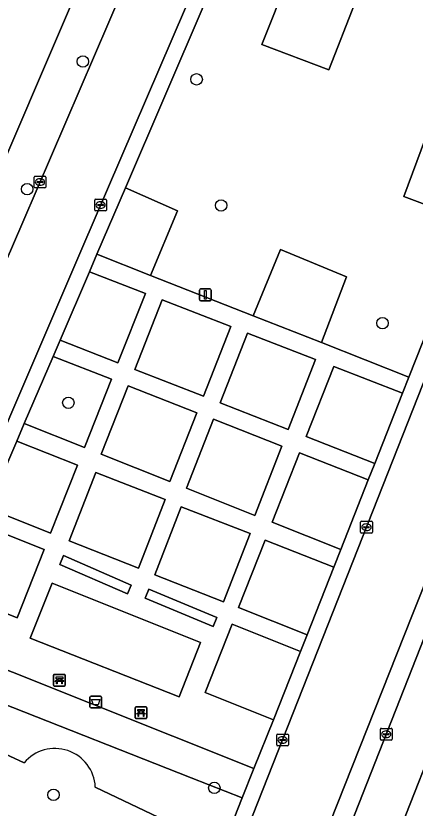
# Model space of a CAD drawing. Extents: x 159817 to 160765, y 380688 to 381638.
# Drawn here: x 160265.3 to 160299.4, y 381255 to 381322.6 of the extents above; entities that cross this region are included whole.
import ezdxf

# ---------------------------------------------------------------- set-up
doc = ezdxf.new("R2010")
doc.units = 0
for name, color, linetype in [('IMGEO_Afvalbak', 7, 'Continuous'), ('IMGEO_Bank', 7, 'Continuous'), ('IMGEO_Boom', 7, 'Continuous'), ('IMGEO_Erf', 7, 'Continuous'), ('IMGEO_Groenvoorziening', 7, 'Continuous'), ('IMGEO_Haag', 7, 'Continuous'), ('IMGEO_Kolk', 7, 'Continuous'), ('IMGEO_Parkeervlak_open', 7, 'Continuous'), ('IMGEO_Rijbaan_lokaal_open', 7, 'Continuous'), ('IMGEO_Terreindeel_halfverhard', 7, 'Continuous'), ('IMGEO_Verkeersbordpaal', 7, 'Continuous'), ('IMGEO_Voetpad_open', 7, 'Continuous')]:
    doc.layers.add(name, color=color, linetype=linetype)

msp = doc.modelspace()

# ---------------------------------------------------------------- linework, layer by layer
at = {"layer": 'IMGEO_Afvalbak'}
for p, q in [((160271.606, 381263.645), (160271.606, 381264.445)), ((160271.606, 381264.445), (160271.606, 381263.645)), ((160271.706, 381264.545), (160272.496, 381264.545)), ((160272.496, 381264.545), (160271.706, 381264.545)), ((160272.596, 381264.445), (160272.596, 381263.645)), ((160272.596, 381263.645), (160272.596, 381264.445)), ((160272.496, 381263.545), (160271.706, 381263.545)), ((160271.706, 381263.545), (160272.496, 381263.545))]:
    msp.add_line(p, q, dxfattribs=at)
msp.add_lwpolyline([(160271.749, 381264.259), (160272.453, 381264.259), (160272.304, 381263.789), (160271.898, 381263.789), (160271.749, 381264.259)], dxfattribs=at)
for centre, start, end in [((160271.706, 381264.445), 90, 180), ((160271.706, 381264.445), 90, 180), ((160272.496, 381264.445), 0, 90), ((160272.496, 381264.445), 360, 90), ((160271.706, 381263.645), 180, 270), ((160271.706, 381263.645), 180, 270), ((160272.496, 381263.645), 270, 0), ((160272.496, 381263.645), 270, 0)]:
    msp.add_arc(centre, 0.1, start, end, dxfattribs=at)
at = {"layer": 'IMGEO_Bank'}
for p, q in [((160268.499, 381265.479), (160268.499, 381266.32)), ((160268.499, 381266.32), (160268.499, 381265.479)), ((160268.574, 381266.404), (160269.415, 381266.404)), ((160269.415, 381266.404), (160268.574, 381266.404)), ((160269.499, 381266.329), (160269.499, 381265.488)), ((160269.499, 381265.488), (160269.499, 381266.329)), ((160269.424, 381265.404), (160268.583, 381265.404)), ((160268.583, 381265.404), (160269.424, 381265.404)), ((160269.196, 381265.802), (160268.803, 381265.802)), ((160268.808, 381265.91), (160268.808, 381266.016)), ((160268.852, 381266.016), (160268.852, 381265.91)), ((160269.14, 381266.022), (160268.858, 381266.022)), ((160268.858, 381265.904), (160269.14, 381265.904)), ((160269.146, 381265.91), (160269.146, 381266.016)), ((160269.19, 381266.016), (160269.19, 381265.91)), ((160275.467, 381262.705), (160275.467, 381263.546)), ((160275.467, 381263.546), (160275.467, 381262.705)), ((160275.542, 381263.63), (160276.383, 381263.63)), ((160276.383, 381263.63), (160275.542, 381263.63)), ((160276.467, 381263.555), (160276.467, 381262.714)), ((160276.467, 381262.714), (160276.467, 381263.555)), ((160276.164, 381263.028), (160275.771, 381263.028)), ((160275.776, 381263.136), (160275.776, 381263.242)), ((160275.82, 381263.242), (160275.82, 381263.136)), ((160276.108, 381263.248), (160275.826, 381263.248)), ((160275.826, 381263.13), (160276.108, 381263.13)), ((160276.114, 381263.136), (160276.114, 381263.242)), ((160276.158, 381263.242), (160276.158, 381263.136)), ((160276.392, 381262.63), (160275.551, 381262.63)), ((160275.551, 381262.63), (160276.392, 381262.63))]:
    msp.add_line(p, q, dxfattribs=at)
for points in [[(160268.802, 381266.022), (160268.716, 381266.022), (160268.716, 381266.183), (160269.279, 381266.183), (160269.279, 381266.022), (160269.196, 381266.022)], [(160268.746, 381265.802), (160268.604, 381265.802), (160268.716, 381265.904), (160268.802, 381265.904)], [(160268.796, 381265.795), (160268.796, 381265.588), (160268.753, 381265.588), (160268.753, 381265.795)], [(160269.196, 381265.904), (160269.279, 381265.904), (160269.391, 381265.802), (160269.252, 381265.802)], [(160269.246, 381265.795), (160269.246, 381265.588), (160269.202, 381265.588), (160269.202, 381265.795)], [(160275.77, 381263.248), (160275.684, 381263.248), (160275.684, 381263.409), (160276.247, 381263.409), (160276.247, 381263.248), (160276.164, 381263.248)], [(160275.714, 381263.028), (160275.572, 381263.028), (160275.684, 381263.13), (160275.77, 381263.13)], [(160275.764, 381263.021), (160275.764, 381262.814), (160275.721, 381262.814), (160275.721, 381263.021)], [(160276.164, 381263.13), (160276.247, 381263.13), (160276.359, 381263.028), (160276.22, 381263.028)], [(160276.214, 381263.021), (160276.214, 381262.814), (160276.17, 381262.814), (160276.17, 381263.021)]]:
    msp.add_lwpolyline(points, dxfattribs=at)
for centre, radius, start, end in [((160268.577, 381266.326), 0.0779, 92.4484, 184.28452), ((160268.577, 381266.326), 0.0779, 92.4484, 184.28452), ((160269.421, 381266.326), 0.0779, 2.4484, 94.28452), ((160269.421, 381266.326), 0.0779, 2.4484, 94.28452), ((160268.577, 381265.482), 0.0779, 182.4484, 274.28452), ((160268.577, 381265.482), 0.0779, 182.4484, 274.28452), ((160268.746, 381265.795), 0.00671, 2.89567, 87.10433), ((160268.803, 381265.795), 0.00671, 92.89567, 177.10433), ((160268.801, 381266.015), 0.00671, 2.89567, 87.10433), ((160268.801, 381265.911), 0.00671, 272.89567, 357.10433), ((160268.858, 381266.015), 0.00671, 92.89567, 177.10433), ((160268.858, 381265.911), 0.00671, 182.89567, 267.10433), ((160269.14, 381266.015), 0.00671, 2.89567, 87.10433), ((160269.14, 381265.911), 0.00671, 272.89567, 357.10433), ((160269.197, 381266.015), 0.00671, 92.89567, 177.10433), ((160269.197, 381265.911), 0.00671, 182.89567, 267.10433), ((160269.195, 381265.795), 0.00671, 2.89567, 87.10433), ((160269.252, 381265.795), 0.00671, 92.89567, 177.10433), ((160269.421, 381265.482), 0.0779, 272.4484, 4.28452), ((160269.421, 381265.482), 0.0779, 272.4484, 4.28452), ((160275.545, 381263.552), 0.0779, 92.4484, 184.28452), ((160275.545, 381263.552), 0.0779, 92.4484, 184.28452), ((160276.389, 381263.552), 0.0779, 2.4484, 94.28452), ((160276.389, 381263.552), 0.0779, 2.4484, 94.28452), ((160275.545, 381262.708), 0.0779, 182.4484, 274.28452), ((160275.545, 381262.708), 0.0779, 182.4484, 274.28452), ((160275.714, 381263.021), 0.00671, 2.89567, 87.10433), ((160275.771, 381263.021), 0.00671, 92.89567, 177.10433), ((160275.769, 381263.241), 0.00671, 2.89567, 87.10433), ((160275.769, 381263.137), 0.00671, 272.89567, 357.10433), ((160275.826, 381263.241), 0.00671, 92.89567, 177.10433), ((160275.826, 381263.137), 0.00671, 182.89567, 267.10433), ((160276.108, 381263.241), 0.00671, 2.89567, 87.10433), ((160276.108, 381263.137), 0.00671, 272.89567, 357.10433), ((160276.165, 381263.241), 0.00671, 92.89567, 177.10433), ((160276.165, 381263.137), 0.00671, 182.89567, 267.10433), ((160276.163, 381263.021), 0.00671, 2.89567, 87.10433), ((160276.22, 381263.021), 0.00671, 92.89567, 177.10433), ((160276.389, 381262.708), 0.0779, 272.4484, 4.28452), ((160276.389, 381262.708), 0.0779, 272.4484, 4.28452)]:
    msp.add_arc(centre, radius, start, end, dxfattribs=at)
at = {"layer": 'IMGEO_Boom'}
for centre in [(160271.006, 381318.7), (160280.714, 381317.174), (160266.243, 381307.8), (160282.805, 381306.415), (160296.589, 381296.368), (160269.766, 381289.579), (160268.495, 381256.119), (160282.228, 381256.712)]:
    msp.add_circle(centre, 0.489, dxfattribs=at)
at = {"layer": 'IMGEO_Erf'}
for points in [[(160295.966, 381384.153), (160289.614, 381386.877), (160287.184, 381381.211), (160284.845, 381375.755), (160282.505, 381370.299), (160280.207, 381364.941), (160277.867, 381359.485), (160275.528, 381354.03), (160273.188, 381348.574), (160270.849, 381343.119), (160268.51, 381337.664), (160266.17, 381332.208), (160263.83, 381326.752), (160261.491, 381321.297), (160259.151, 381315.841), (160256.764, 381310.274), (160263.116, 381307.549)], [(160302.786, 381250), (160303.405, 381251.569), (160305.694, 381257.372), (160307.998, 381263.215), (160302.836, 381265.248), (160296.834, 381250), (160292.437, 381238.829), (160282.201, 381212.828), (160287.303, 381210.745), (160289.675, 381216.759), (160291.963, 381222.561), (160294.252, 381228.362), (160296.54, 381234.164), (160298.829, 381239.967), (160301.117, 381245.769)]]:
    msp.add_lwpolyline(points, close=True, dxfattribs=at)
at = {"layer": 'IMGEO_Groenvoorziening'}
for points in [[(160327.681, 381364.751), (160321.709, 381367.163), (160324.123, 381372.682), (160329.863, 381370.275), (160335.491, 381384.517), (160311.657, 381394.179), (160274.636, 381307.919), (160279.077, 381305.951), (160276.769, 381300.449), (160285.55, 381296.997), (160287.869, 381302.661), (160293.501, 381300.328), (160291.365, 381294.711), (160298.844, 381291.771), (160304.091, 381305.049), (160298.398, 381307.165), (160300.615, 381313.142), (160306.429, 381310.967)], [(160291.992, 381317.994), (160294.247, 381323.73), (160288.576, 381325.961), (160286.283, 381320.136)], [(160291.992, 381317.994), (160286.283, 381320.136), (160288.576, 381325.961), (160294.247, 381323.73)], [(160304.091, 381305.049), (160306.429, 381310.967), (160300.615, 381313.142), (160298.398, 381307.165)], [(160276.769, 381300.449), (160279.077, 381305.951), (160274.636, 381307.919), (160272.201, 381302.245)], [(160291.365, 381294.711), (160293.501, 381300.328), (160287.869, 381302.661), (160285.55, 381296.997)], [(160276.347, 381298.906), (160271.563, 381300.759), (160269.055, 381294.916), (160274.001, 381292.98)], [(160283.637, 381296.085), (160277.767, 381298.357), (160275.426, 381292.423), (160281.293, 381290.127)], [(160290.879, 381293.28), (160285.071, 381295.529), (160282.721, 381289.567), (160288.542, 381287.289)], [(160273.449, 381291.585), (160268.464, 381293.537), (160266.003, 381287.803), (160271.143, 381285.758)], [(160298.304, 381290.405), (160292.419, 381292.683), (160290.056, 381286.696), (160295.93, 381284.397)], [(160280.741, 381288.727), (160274.875, 381291.025), (160272.572, 381285.189), (160278.431, 381282.858)], [(160287.994, 381285.885), (160282.169, 381288.167), (160279.852, 381282.292), (160285.687, 381279.971)], [(160270.542, 381284.238), (160265.357, 381286.3), (160262.899, 381280.571), (160268.252, 381278.453)], [(160295.376, 381282.993), (160289.504, 381285.294), (160287.17, 381279.381), (160293.027, 381277.05)], [(160278.03, 381281.318), (160272.115, 381283.632), (160269.827, 381277.786), (160275.742, 381275.471)], [(160285.284, 381278.418), (160279.404, 381280.703), (160277.142, 381274.882), (160283.021, 381272.597)], [(160267.699, 381277.055), (160262.31, 381279.199), (160259.84, 381273.444), (160265.396, 381271.235)], [(160292.429, 381275.535), (160286.573, 381277.864), (160284.3, 381272.103), (160290.157, 381269.786)], [(160269.353, 381276.533), (160269.027, 381275.781), (160274.807, 381273.274), (160275.134, 381274.026)], [(160276.631, 381273.658), (160276.319, 381272.908), (160282.12, 381270.496), (160282.432, 381271.245)], [(160289.589, 381268.347), (160283.737, 381270.675), (160281.442, 381264.856), (160287.291, 381262.532)], [(160257.027, 381266.942), (160263.914, 381264.002), (160280.242, 381257.583), (160284.608, 381255.87), (160285.593, 381258.382), (160258.053, 381269.345)]]:
    msp.add_lwpolyline(points, close=True, dxfattribs=at)
msp.add_lwpolyline([(160272.065, 381256.79), (160278.685, 381253.622), (160282.93, 381251.591), (160284.608, 381255.87), (160280.242, 381257.583), (160263.914, 381264.002), (160257.027, 381266.942), (160255.623, 381263.651), (160262.284, 381260.57), (160265.98, 381258.86)], dxfattribs=at)
msp.add_arc((160268.613, 381256.621), 3.456, 2.80441, 139.62095, dxfattribs=at)
at = {"layer": 'IMGEO_Haag'}
for points in [[(160275.134, 381274.026), (160269.353, 381276.533), (160269.027, 381275.781), (160274.807, 381273.274)], [(160282.432, 381271.245), (160276.631, 381273.658), (160276.319, 381272.908), (160282.12, 381270.496)]]:
    msp.add_lwpolyline(points, close=True, dxfattribs=at)
at = {"layer": 'IMGEO_Kolk'}
for p, q in [((160266.838, 381307.987), (160266.838, 381308.839)), ((160266.913, 381308.913), (160267.765, 381308.913)), ((160267.326, 381308.693), (160267.351, 381308.693)), ((160267.839, 381308.839), (160267.839, 381307.987)), ((160267.097, 381308.407), (160267.097, 381308.419)), ((160267.535, 381308.37), (160267.137, 381308.37)), ((160267.14, 381308.456), (160267.538, 381308.456)), ((160267.349, 381308.133), (160267.324, 381308.133)), ((160267.581, 381308.419), (160267.581, 381308.407)), ((160267.765, 381307.913), (160266.913, 381307.913)), ((160272.013, 381306.02), (160272.013, 381306.872)), ((160272.088, 381306.946), (160272.94, 381306.946)), ((160272.501, 381306.726), (160272.526, 381306.726)), ((160273.014, 381306.872), (160273.014, 381306.02)), ((160272.272, 381306.44), (160272.272, 381306.452)), ((160272.71, 381306.403), (160272.312, 381306.403)), ((160272.315, 381306.489), (160272.713, 381306.489)), ((160272.524, 381306.166), (160272.499, 381306.166)), ((160272.756, 381306.452), (160272.756, 381306.44)), ((160272.94, 381305.946), (160272.088, 381305.946)), ((160294.718, 381278.535), (160294.718, 381279.387)), ((160294.793, 381279.461), (160295.645, 381279.461)), ((160294.977, 381278.955), (160294.977, 381278.967)), ((160295.415, 381278.918), (160295.017, 381278.918)), ((160295.02, 381279.004), (160295.418, 381279.004)), ((160295.206, 381279.241), (160295.231, 381279.241)), ((160295.461, 381278.967), (160295.461, 381278.955)), ((160295.719, 381279.387), (160295.719, 381278.535)), ((160295.645, 381278.461), (160294.793, 381278.461)), ((160295.229, 381278.681), (160295.204, 381278.681)), ((160296.403, 381260.87), (160296.403, 381261.722)), ((160296.478, 381261.796), (160297.33, 381261.796)), ((160296.705, 381261.339), (160297.103, 381261.339)), ((160296.891, 381261.576), (160296.916, 381261.576)), ((160297.404, 381261.722), (160297.404, 381260.87)), ((160287.552, 381260.377), (160287.552, 381261.229)), ((160287.627, 381261.303), (160288.479, 381261.303)), ((160287.811, 381260.797), (160287.811, 381260.809)), ((160288.249, 381260.76), (160287.851, 381260.76)), ((160287.854, 381260.846), (160288.252, 381260.846)), ((160288.04, 381261.083), (160288.065, 381261.083)), ((160288.295, 381260.809), (160288.295, 381260.797)), ((160288.553, 381261.229), (160288.553, 381260.377)), ((160297.33, 381260.796), (160296.478, 381260.796)), ((160296.662, 381261.29), (160296.662, 381261.302)), ((160297.1, 381261.253), (160296.702, 381261.253)), ((160296.914, 381261.016), (160296.889, 381261.016)), ((160297.146, 381261.302), (160297.146, 381261.29)), ((160288.479, 381260.303), (160287.627, 381260.303)), ((160288.063, 381260.523), (160288.038, 381260.523))]:
    msp.add_line(p, q, dxfattribs=at)
for points in [[(160266.838, 381307.987), (160266.838, 381308.839)], [(160266.913, 381308.913), (160267.765, 381308.913)], [(160267.839, 381308.839), (160267.839, 381307.987)], [(160267.765, 381307.913), (160266.913, 381307.913)], [(160272.013, 381306.02), (160272.013, 381306.872)], [(160272.088, 381306.946), (160272.94, 381306.946)], [(160273.014, 381306.872), (160273.014, 381306.02)], [(160272.94, 381305.946), (160272.088, 381305.946)], [(160294.718, 381278.535), (160294.718, 381279.387)], [(160294.793, 381279.461), (160295.645, 381279.461)], [(160295.719, 381279.387), (160295.719, 381278.535)], [(160295.645, 381278.461), (160294.793, 381278.461)], [(160296.403, 381260.87), (160296.403, 381261.722)], [(160296.478, 381261.796), (160297.33, 381261.796)], [(160297.404, 381261.722), (160297.404, 381260.87)], [(160287.552, 381260.377), (160287.552, 381261.229)], [(160287.627, 381261.303), (160288.479, 381261.303)], [(160288.553, 381261.229), (160288.553, 381260.377)], [(160297.33, 381260.796), (160296.478, 381260.796)], [(160288.479, 381260.303), (160287.627, 381260.303)]]:
    msp.add_lwpolyline(points, dxfattribs=at)
for centre, radius, start, end in [((160266.915, 381308.837), 0.0765, 91.55205, 178.44795), ((160266.915, 381308.837), 0.0765, 91.55205, 178.44795), ((160267.763, 381308.837), 0.0765, 1.55205, 88.44795), ((160267.763, 381308.837), 0.0765, 1.55205, 88.44795), ((160266.915, 381307.989), 0.0765, 181.55205, 268.44795), ((160266.915, 381307.989), 0.0765, 181.55205, 268.44795), ((160267.137, 381308.416), 0.0403, 85.87752, 175.75265), ((160267.134, 381308.406), 0.0366, 178.93798, 274.71019), ((160267.538, 381308.413), 0.043, 264.86636, 352.45326), ((160267.542, 381308.418), 0.0386, 1.73085, 96.63898), ((160267.763, 381307.989), 0.0765, 271.55205, 358.44795), ((160267.763, 381307.989), 0.0765, 271.55205, 358.44795), ((160272.09, 381306.87), 0.0765, 91.55205, 178.44795), ((160272.09, 381306.87), 0.0765, 91.55205, 178.44795), ((160272.938, 381306.87), 0.0765, 1.55205, 88.44795), ((160272.938, 381306.87), 0.0765, 1.55205, 88.44795), ((160272.09, 381306.022), 0.0765, 181.55205, 268.44795), ((160272.09, 381306.022), 0.0765, 181.55205, 268.44795), ((160272.312, 381306.449), 0.0403, 85.87752, 175.75265), ((160272.309, 381306.439), 0.0366, 178.93798, 274.71019), ((160272.713, 381306.446), 0.043, 264.86636, 352.45326), ((160272.717, 381306.451), 0.0386, 1.73085, 96.63898), ((160272.938, 381306.022), 0.0765, 271.55205, 358.44795), ((160272.938, 381306.022), 0.0765, 271.55205, 358.44795), ((160294.795, 381279.385), 0.0765, 91.55205, 178.44795), ((160294.795, 381279.385), 0.0765, 91.55205, 178.44795), ((160295.017, 381278.964), 0.0403, 85.87752, 175.75265), ((160295.014, 381278.954), 0.0366, 178.93798, 274.71019), ((160295.418, 381278.961), 0.043, 264.86636, 352.45326), ((160295.422, 381278.966), 0.0386, 1.73085, 96.63898), ((160295.643, 381279.385), 0.0765, 1.55205, 88.44795), ((160295.643, 381279.385), 0.0765, 1.55205, 88.44795), ((160294.795, 381278.537), 0.0765, 181.55205, 268.44795), ((160294.795, 381278.537), 0.0765, 181.55205, 268.44795), ((160295.643, 381278.537), 0.0765, 271.55205, 358.44795), ((160295.643, 381278.537), 0.0765, 271.55205, 358.44795), ((160296.48, 381261.72), 0.0765, 91.55205, 178.44795), ((160296.48, 381261.72), 0.0765, 91.55205, 178.44795), ((160296.702, 381261.299), 0.0403, 85.87752, 175.75265), ((160297.107, 381261.301), 0.0386, 1.73085, 96.63898), ((160297.328, 381261.72), 0.0765, 1.55205, 88.44795), ((160297.328, 381261.72), 0.0765, 1.55205, 88.44795), ((160287.629, 381261.227), 0.0765, 91.55205, 178.44795), ((160287.629, 381261.227), 0.0765, 91.55205, 178.44795), ((160287.851, 381260.806), 0.0403, 85.87752, 175.75265), ((160287.848, 381260.796), 0.0366, 178.93798, 274.71019), ((160288.252, 381260.803), 0.043, 264.86636, 352.45326), ((160288.256, 381260.808), 0.0386, 1.73085, 96.63898), ((160288.477, 381261.227), 0.0765, 1.55205, 88.44795), ((160288.477, 381261.227), 0.0765, 1.55205, 88.44795), ((160296.48, 381260.872), 0.0765, 181.55205, 268.44795), ((160296.48, 381260.872), 0.0765, 181.55205, 268.44795), ((160296.699, 381261.289), 0.0366, 178.93798, 274.71019), ((160297.103, 381261.296), 0.043, 264.86636, 352.45326), ((160297.328, 381260.872), 0.0765, 271.55205, 358.44795), ((160297.328, 381260.872), 0.0765, 271.55205, 358.44795), ((160287.629, 381260.379), 0.0765, 181.55205, 268.44795), ((160287.629, 381260.379), 0.0765, 181.55205, 268.44795), ((160288.477, 381260.379), 0.0765, 271.55205, 358.44795), ((160288.477, 381260.379), 0.0765, 271.55205, 358.44795)]:
    msp.add_arc(centre, radius, start, end, dxfattribs=at)
for centre, major_axis, ratio, start_param, end_param in [((160267.325, 381308.413), (-0.387, 0.002), 0.722429, 4.712389, 7.853982), ((160267.35, 381308.413), (-0.39, 0.002), 0.717154, 1.570796, 4.712389), ((160272.5, 381306.446), (-0.387, 0.002), 0.722429, 4.712389, 7.853982), ((160272.525, 381306.446), (-0.39, 0.002), 0.717154, 1.570796, 4.712389), ((160295.205, 381278.961), (-0.387, 0.002), 0.722429, 4.712389, 7.853982), ((160295.23, 381278.961), (-0.39, 0.002), 0.717154, 1.570796, 4.712389), ((160296.89, 381261.296), (-0.387, 0.002), 0.722429, 4.712389, 7.853982), ((160296.915, 381261.296), (-0.39, 0.002), 0.717154, 1.570796, 4.712389), ((160288.039, 381260.803), (-0.387, 0.002), 0.722429, 4.712389, 7.853982), ((160288.064, 381260.803), (-0.39, 0.002), 0.717154, 1.570796, 4.712389)]:
    msp.add_ellipse(centre, major_axis=major_axis, ratio=ratio, start_param=start_param, end_param=end_param, dxfattribs=at)
at = {"layer": 'IMGEO_Parkeervlak_open'}
for points in [[(160316.946, 381316.648), (160307.058, 381291.325), (160299.09, 381271.369), (160281.271, 381226.443), (160275.014, 381208.821)], [(160277.458, 381210.919), (160277.528, 381211.127), (160278.579, 381214.023), (160280.449, 381219.18), (160283.742, 381227.747), (160288.666, 381240.388), (160288.992, 381241.225), (160292.45, 381250), (160312.413, 381300.657)]]:
    msp.add_lwpolyline(points, dxfattribs=at)
at = {"layer": 'IMGEO_Rijbaan_lokaal_open'}
msp.add_lwpolyline([(160264.367, 381301.496), (160253.445, 381276.078), (160258.532, 381273.892), (160270.908, 381302.714), (160281.951, 381328.405), (160276.881, 381330.602), (160265.868, 381304.988)], close=True, dxfattribs=at)
msp.add_lwpolyline([(160281.271, 381226.443), (160299.09, 381271.369), (160307.058, 381291.325), (160316.946, 381316.648), (160311.054, 381318.986), (160304.324, 381302.023), (160283.79, 381250), (160281.212, 381243.47), (160281.107, 381243.114), (160275.368, 381228.672), (160275.08, 381227.786), (160271.695, 381219.129), (160267.546, 381205.381), (160267.463, 381204.669), (160266.535, 381197.216)], dxfattribs=at)
at = {"layer": 'IMGEO_Terreindeel_halfverhard'}
msp.add_lwpolyline([(160266.511, 381269.489), (160279.216, 381264.496), (160281.041, 381269.121), (160268.376, 381274.191)], close=True, dxfattribs=at)
at = {"layer": 'IMGEO_Verkeersbordpaal'}
for p, q in [((160281.072, 381299.284), (160281.862, 381299.284)), ((160281.862, 381299.284), (160281.072, 381299.284)), ((160280.972, 381298.384), (160280.972, 381299.184)), ((160280.972, 381299.184), (160280.972, 381298.384)), ((160281.962, 381299.184), (160281.962, 381298.384)), ((160281.962, 381298.384), (160281.962, 381299.184)), ((160281.862, 381298.284), (160281.072, 381298.284)), ((160281.072, 381298.284), (160281.862, 381298.284))]:
    msp.add_line(p, q, dxfattribs=at)
msp.add_lwpolyline([(160281.392, 381299.159), (160281.542, 381299.159), (160281.542, 381298.409), (160281.392, 381298.409), (160281.392, 381299.159)], dxfattribs=at)
for centre, start, end in [((160281.072, 381299.184), 90, 180), ((160281.072, 381299.184), 90, 180), ((160281.862, 381299.184), 0, 90), ((160281.862, 381299.184), 360, 90), ((160281.072, 381298.384), 180, 270), ((160281.072, 381298.384), 180, 270), ((160281.862, 381298.384), 270, 0), ((160281.862, 381298.384), 270, 0)]:
    msp.add_arc(centre, 0.1, start, end, dxfattribs=at)
at = {"layer": 'IMGEO_Voetpad_open'}
for points in [[(160315.157, 381428.903), (160296.864, 381386.245), (160295.966, 381384.153), (160263.116, 381307.549), (160262.44, 381305.973), (160244.191, 381263.419), (160241.628, 381256.815), (160244.429, 381257.572)], [(160246.294, 381259.437), (160252.375, 381273.588), (160253.445, 381276.078), (160264.367, 381301.496), (160265.868, 381304.988), (160276.881, 381330.602), (160277.958, 381333.106), (160288.047, 381356.571), (160301.828, 381388.763), (160302.891, 381391.245), (160318.741, 381428.27)], [(160323.46, 381425.204), (160308.006, 381389.055), (160306.945, 381386.573), (160305.25, 381382.609), (160283.033, 381330.923), (160281.951, 381328.405), (160270.908, 381302.714), (160258.532, 381273.892), (160257.463, 381271.402), (160251.704, 381257.989)], [(160253, 381257.506), (160255.623, 381263.651), (160257.027, 381266.942), (160258.053, 381269.345), (160259.84, 381273.444), (160262.31, 381279.199), (160262.899, 381280.571), (160265.357, 381286.3), (160266.003, 381287.803), (160268.464, 381293.537), (160269.055, 381294.916), (160271.563, 381300.759), (160272.201, 381302.245), (160274.636, 381307.919), (160311.657, 381394.179), (160312.241, 381395.538), (160314.619, 381401.078), (160315.206, 381402.446), (160317.588, 381407.992), (160318.838, 381410.743), (160322.466, 381419.271)], [(160281.212, 381243.47), (160283.79, 381250), (160304.324, 381302.023), (160311.054, 381318.986), (160324.621, 381353.178), (160325.632, 381355.733), (160325.775, 381356.504), (160325.752, 381356.962), (160325.818, 381357.454), (160331.894, 381372.811)], [(160327.681, 381364.751), (160306.429, 381310.967), (160304.091, 381305.049), (160298.844, 381291.771), (160298.304, 381290.405), (160295.93, 381284.397), (160295.376, 381282.993), (160293.027, 381277.05), (160292.429, 381275.535), (160290.157, 381269.786), (160289.589, 381268.347), (160287.291, 381262.532), (160285.593, 381258.382), (160284.608, 381255.87), (160282.93, 381251.591), (160282.306, 381250), (160279.935, 381243.953)], [(160317.479, 381313.129), (160317.409, 381312.956), (160316.641, 381310.994), (160315.493, 381308.263), (160312.413, 381300.657), (160292.45, 381250), (160288.992, 381241.225), (160288.666, 381240.388), (160283.742, 381227.747), (160280.449, 381219.18), (160278.579, 381214.023), (160280.923, 381213.109), (160282.201, 381212.828), (160292.437, 381238.829), (160296.834, 381250), (160302.836, 381265.248), (160303.457, 381266.825), (160316.635, 381300.299)], [(160258.053, 381269.345), (160285.593, 381258.382), (160287.291, 381262.532), (160281.442, 381264.856), (160283.737, 381270.675), (160289.589, 381268.347), (160290.157, 381269.786), (160284.3, 381272.103), (160286.573, 381277.864), (160292.429, 381275.535), (160293.027, 381277.05), (160287.17, 381279.381), (160289.504, 381285.294), (160295.376, 381282.993), (160295.93, 381284.397), (160290.056, 381286.696), (160292.419, 381292.683), (160298.304, 381290.405), (160298.844, 381291.771), (160291.365, 381294.711), (160285.55, 381296.997), (160276.769, 381300.449), (160272.201, 381302.245), (160271.563, 381300.759), (160276.347, 381298.906), (160274.001, 381292.98), (160269.055, 381294.916), (160268.464, 381293.537), (160273.449, 381291.585), (160271.143, 381285.758), (160266.003, 381287.803), (160265.357, 381286.3), (160270.542, 381284.238), (160268.252, 381278.453), (160262.899, 381280.571)], [(160262.31, 381279.199), (160267.699, 381277.055), (160265.396, 381271.235), (160259.84, 381273.444)], [(160265.98, 381258.86), (160262.284, 381260.57), (160255.623, 381263.651), (160253, 381257.506)], [(160278.685, 381253.622), (160272.065, 381256.79)]]:
    msp.add_lwpolyline(points, dxfattribs=at)
for points in [[(160275.426, 381292.423), (160277.767, 381298.357), (160283.637, 381296.085), (160281.293, 381290.127)], [(160282.721, 381289.567), (160285.071, 381295.529), (160290.879, 381293.28), (160288.542, 381287.289)], [(160278.431, 381282.858), (160272.572, 381285.189), (160274.875, 381291.025), (160280.741, 381288.727)], [(160279.852, 381282.292), (160282.169, 381288.167), (160287.994, 381285.885), (160285.687, 381279.971)], [(160275.742, 381275.471), (160269.827, 381277.786), (160272.115, 381283.632), (160278.03, 381281.318)], [(160279.404, 381280.703), (160285.284, 381278.418), (160283.021, 381272.597), (160277.142, 381274.882)], [(160275.134, 381274.026), (160274.807, 381273.274), (160269.027, 381275.781), (160269.353, 381276.533)], [(160281.041, 381269.121), (160279.216, 381264.496), (160266.511, 381269.489), (160268.376, 381274.191)], [(160276.631, 381273.658), (160282.432, 381271.245), (160282.12, 381270.496), (160276.319, 381272.908)]]:
    msp.add_lwpolyline(points, close=True, dxfattribs=at)
msp.add_arc((160268.613, 381256.621), 3.456, 2.80441, 139.62095, dxfattribs=at)

doc.saveas('drawing.dxf')
